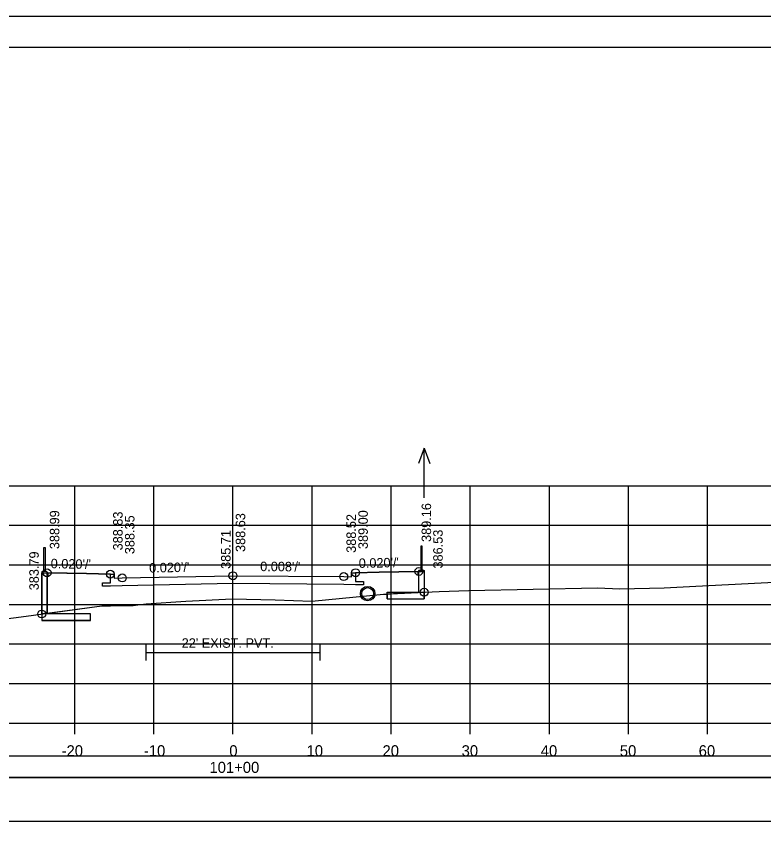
# Model space of a CAD drawing. Extents: x -37291014 to -37290680, y -936053 to -933067.
# Drawn here: x -37290870.5 to -37290776, y -935729.3 to -935626.6 of the extents above; entities that cross this region are included whole.
import ezdxf

# ---------------------------------------------------------------- set-up
doc = ezdxf.new("R2010")
doc.units = 0
for name, color, linetype in [('Default', 7, 'Continuous'), ('R_Alt Surface', 7, 'Continuous'), ('R_Axis', 7, 'Continuous'), ('R_Axis Annot', 7, 'Continuous'), ('R_Border', 7, 'Continuous'), ('R_Contours', 7, 'Continuous'), ('R_Exist Surface', 7, 'Continuous'), ('R_Fin Surface', 7, 'Continuous'), ('R_Grid', 7, 'Continuous'), ('R_No Plot', 7, 'Continuous'), ('R_Water', 7, 'Continuous'), ('R_Water Annot', 7, 'Continuous'), ('R_Xsect Elev', 7, 'Continuous'), ('R_Xsect Slope', 7, 'Continuous')]:
    doc.layers.add(name, color=color, linetype=linetype)

msp = doc.modelspace()

# ---------------------------------------------------------------- linework, layer by layer
at = {"layer": 'Default'}
for p, q in [((-37290867.02, -935696.81), (-37290867.02, -935693.81)), ((-37290867.02, -935693.81), (-37290866.85, -935693.81)), ((-37290866.85, -935693.81), (-37290866.85, -935696.81)), ((-37290819.35, -935693.64), (-37290819.35, -935696.64)), ((-37290819.18, -935693.64), (-37290819.35, -935693.64)), ((-37290819.18, -935696.64), (-37290819.18, -935693.64)), ((-37290867.21, -935696.83), (-37290867.27, -935696.89)), ((-37290867.27, -935696.89), (-37290867.27, -935703.03)), ((-37290866.66, -935696.81), (-37290867.21, -935696.81)), ((-37290867.21, -935696.81), (-37290867.21, -935696.83)), ((-37290866.66, -935696.83), (-37290867.21, -935696.83)), ((-37290866.66, -935696.83), (-37290866.66, -935696.81)), ((-37290866.6, -935696.89), (-37290866.66, -935696.83)), ((-37290866.6, -935702.2), (-37290866.6, -935696.89)), ((-37290819.6, -935696.72), (-37290819.54, -935696.66)), ((-37290819.6, -935699.45), (-37290819.6, -935696.72)), ((-37290819.54, -935696.64), (-37290819, -935696.64)), ((-37290819.54, -935696.66), (-37290819.54, -935696.64)), ((-37290819.54, -935696.66), (-37290819, -935696.66)), ((-37290819, -935696.64), (-37290819, -935696.66)), ((-37290819, -935696.66), (-37290818.93, -935696.72)), ((-37290818.93, -935696.72), (-37290818.93, -935700.28)), ((-37290823.6, -935700.28), (-37290823.6, -935699.45)), ((-37290823.6, -935699.45), (-37290819.6, -935699.45)), ((-37290823.6, -935700.28), (-37290818.93, -935700.28)), ((-37290861.1, -935703.03), (-37290867.27, -935703.03)), ((-37290861.1, -935702.2), (-37290866.6, -935702.2)), ((-37290861.1, -935703.03), (-37290861.1, -935702.2))]:
    msp.add_line(p, q, dxfattribs=at)
for points in [[(-37290866.52, -935697.5), (-37290866.6, -935697.5), (-37290866.6, -935697), (-37290866.52, -935697), (-37290866.52, -935697.5)], [(-37290819.68, -935697.33), (-37290819.6, -935697.33), (-37290819.6, -935696.83), (-37290819.68, -935696.83), (-37290819.68, -935697.33)]]:
    msp.add_lwpolyline(points, dxfattribs=at)
for points in [[(-37290992.48, -935722.89), (-37290693.72, -935722.89), (-37290693.72, -935720.19), (-37290992.48, -935720.19)], [(-37290992.48, -935728.41), (-37290693.72, -935728.41), (-37290693.72, -935722.89), (-37290992.48, -935722.89)]]:
    msp.add_lwpolyline(points, close=True, dxfattribs=at)
at = {"layer": 'R_Alt Surface'}
for points in [[(-37290827.6, -935696.99), (-37290827.6, -935698.08), (-37290826.59, -935698.1), (-37290826.6, -935698.52), (-37290827.6, -935698.5), (-37290829.1, -935698.47), (-37290843.1, -935698.36), (-37290857.1, -935698.64), (-37290858.6, -935698.67), (-37290859.6, -935698.69), (-37290859.61, -935698.27), (-37290858.6, -935698.25), (-37290858.6, -935697.16)], [(-37290854.1, -935706.07), (-37290854.1, -935708.07)], [(-37290832.1, -935706.07), (-37290832.1, -935708.07)], [(-37290854.1, -935707.07), (-37290832.1, -935707.07)]]:
    msp.add_lwpolyline(points, dxfattribs=at)
at = {"layer": 'R_Axis'}
for p, q in [((-37290993.1, -935715.99), (-37290693.1, -935715.99)), ((-37290863.1, -935717.39), (-37290863.1, -935715.99)), ((-37290853.1, -935717.39), (-37290853.1, -935715.99)), ((-37290843.1, -935717.39), (-37290843.1, -935715.99)), ((-37290833.1, -935717.39), (-37290833.1, -935715.99)), ((-37290823.1, -935717.39), (-37290823.1, -935715.99)), ((-37290813.1, -935717.39), (-37290813.1, -935715.99)), ((-37290803.1, -935717.39), (-37290803.1, -935715.99)), ((-37290793.1, -935717.39), (-37290793.1, -935715.99)), ((-37290783.1, -935717.39), (-37290783.1, -935715.99))]:
    msp.add_line(p, q, dxfattribs=at)
at = {"layer": 'R_Border'}
for p, q in [((-37291001.1, -935630.53), (-37290684.92, -935630.53)), ((-37290848.58, -935630.79), (-37290848.58, -935630.79)), ((-37290848.58, -935630.79), (-37290848.58, -935630.79))]:
    msp.add_line(p, q, dxfattribs=at)
at = {"layer": 'R_Contours'}
for p, q in [((-37290866.6, -935697.5), (-37290866.6, -935702.11)), ((-37290819.6, -935699.45), (-37290819.6, -935697.33)), ((-37290823.6, -935699.69), (-37290823.6, -935699.45)), ((-37290823.6, -935699.45), (-37290819.6, -935699.45)), ((-37290818.93, -935699.45), (-37290823.6, -935699.69)), ((-37290823.6, -935699.69), (-37290823.6, -935700.28)), ((-37290818.93, -935700.28), (-37290818.93, -935699.45)), ((-37290823.6, -935700.28), (-37290818.93, -935700.28)), ((-37290866.6, -935702.11), (-37290867.27, -935702.2)), ((-37290866.6, -935702.11), (-37290867.27, -935702.2)), ((-37290866.6, -935702.2), (-37290866.6, -935702.11))]:
    msp.add_line(p, q, dxfattribs=at)
for points in [[(-37290866.52, -935697), (-37290866.52, -935697.5), (-37290866.6, -935697.5)], [(-37290858.6, -935697.16), (-37290861.6, -935697.1), (-37290866.52, -935697)], [(-37290827.6, -935696.99), (-37290827.6, -935698.08), (-37290826.59, -935698.1), (-37290826.6, -935698.52), (-37290827.6, -935698.5), (-37290829.1, -935698.47), (-37290843.1, -935698.36), (-37290857.1, -935698.64), (-37290858.6, -935698.67), (-37290859.6, -935698.69), (-37290859.61, -935698.27), (-37290858.6, -935698.25), (-37290858.6, -935697.16)], [(-37290819.68, -935696.83), (-37290824.6, -935696.93), (-37290827.6, -935696.99)], [(-37290819.6, -935697.33), (-37290819.68, -935697.33), (-37290819.68, -935696.83)], [(-37290866.6, -935702.11), (-37290859.69, -935701.16), (-37290858.58, -935701.16), (-37290855.73, -935701.12), (-37290855.14, -935701.05), (-37290854.06, -935700.92), (-37290849.06, -935700.59), (-37290843.2, -935700.27), (-37290837.77, -935700.43), (-37290833.14, -935700.56), (-37290824.06, -935699.71), (-37290823.6, -935699.69)], [(-37290867.27, -935702.2), (-37290867.27, -935703.03), (-37290861.1, -935703.03), (-37290861.1, -935702.2), (-37290866.6, -935702.2), (-37290866.6, -935702.11)], [(-37290867.27, -935703.03), (-37290861.1, -935703.03), (-37290861.1, -935702.2), (-37290866.6, -935702.2)], [(-37290867.27, -935702.2), (-37290867.27, -935702.2), (-37290867.27, -935703.03)]]:
    msp.add_lwpolyline(points, dxfattribs=at)
at = {"layer": 'R_Exist Surface'}
msp.add_lwpolyline([(-37290872.44, -935702.89), (-37290869.26, -935702.47), (-37290859.69, -935701.16), (-37290858.58, -935701.16), (-37290855.73, -935701.12), (-37290855.14, -935701.05), (-37290854.06, -935700.92), (-37290849.06, -935700.59), (-37290843.2, -935700.27), (-37290837.77, -935700.43), (-37290833.14, -935700.56), (-37290824.06, -935699.71), (-37290817.01, -935699.35), (-37290813.29, -935699.23), (-37290797.01, -935698.91), (-37290794.21, -935699), (-37290788.57, -935698.89), (-37290784.58, -935698.7), (-37290747.42, -935696.77), (-37290747.16, -935696.8), (-37290745.44, -935696.74)], dxfattribs=at)
at = {"layer": 'R_Fin Surface'}
msp.add_lwpolyline([(-37290867.27, -935702.2), (-37290867.27, -935697), (-37290866.6, -935697), (-37290861.6, -935697.1), (-37290858.6, -935697.16), (-37290858.1, -935697.16), (-37290858.1, -935697.66), (-37290857.1, -935697.64), (-37290843.1, -935697.36), (-37290829.1, -935697.47), (-37290828.1, -935697.49), (-37290828.1, -935696.99), (-37290827.6, -935696.99), (-37290824.6, -935696.93), (-37290819.6, -935696.83), (-37290818.93, -935696.83), (-37290818.93, -935699.45)], dxfattribs=at)
at = {"layer": 'R_Grid'}
for p, q in [((-37290993.1, -935685.99), (-37290693.1, -935685.99)), ((-37290863.1, -935715.99), (-37290863.1, -935685.99)), ((-37290853.1, -935715.99), (-37290853.1, -935685.99)), ((-37290843.1, -935715.99), (-37290843.1, -935685.99)), ((-37290833.1, -935715.99), (-37290833.1, -935685.99)), ((-37290823.1, -935715.99), (-37290823.1, -935685.99)), ((-37290813.1, -935715.99), (-37290813.1, -935685.99)), ((-37290803.1, -935715.99), (-37290803.1, -935685.99)), ((-37290793.1, -935715.99), (-37290793.1, -935685.99)), ((-37290783.1, -935715.99), (-37290783.1, -935685.99)), ((-37290993.1, -935690.99), (-37290693.1, -935690.99)), ((-37290993.1, -935695.99), (-37290693.1, -935695.99)), ((-37290993.1, -935700.99), (-37290693.1, -935700.99)), ((-37290993.1, -935705.99), (-37290693.1, -935705.99)), ((-37290993.1, -935710.99), (-37290693.1, -935710.99)), ((-37290993.1, -935715.99), (-37290693.1, -935715.99))]:
    msp.add_line(p, q, dxfattribs=at)
at = {"layer": 'R_No Plot'}
msp.add_line((-37291013.5, -935626.63), (-37290680.17, -935626.63), dxfattribs=at)
for points in [[(-37291013.51, -935626.63), (-37290680.17, -935626.63), (-37290680.17, -935839.97), (-37291013.51, -935839.97)], [(-37290767.18, -935630.53), (-37290747.56, -935630.53), (-37290747.56, -935640.41), (-37290731.45, -935640.41), (-37290708.25, -935640.41), (-37290708.25, -935664.74), (-37290684.92, -935664.74), (-37290684.92, -935835.99), (-37291001.1, -935835.99), (-37291001.1, -935630.53)]]:
    msp.add_lwpolyline(points, close=True, dxfattribs=at)
for centre, radius in [((-37290866.6, -935697), 0.5), ((-37290858.6, -935697.16), 0.5), ((-37290843.1, -935697.36), 0.5), ((-37290829.1, -935697.47), 0.5), ((-37290829.1, -935697.47), 0.5), ((-37290827.6, -935696.99), 0.5), ((-37290819.6, -935696.83), 0.5), ((-37290857.1, -935697.64), 0.5), ((-37290826.07, -935699.62), 0.917), ((-37290818.93, -935699.45), 0.5), ((-37290867.27, -935702.2), 0.5)]:
    msp.add_circle(centre, radius, dxfattribs=at)
at = {"layer": 'R_Water'}
msp.add_circle((-37290826.07, -935699.62), 0.75, dxfattribs=at)
at = {"layer": 'R_Water Annot'}
for p, q in [((-37290818.93, -935681.24), (-37290819.63, -935683.17)), ((-37290818.93, -935687.53), (-37290818.93, -935681.24)), ((-37290818.93, -935681.24), (-37290818.23, -935683.17))]:
    msp.add_line(p, q, dxfattribs=at)
at = {"layer": 'R_Xsect Elev'}
msp.add_line((-37290843.1, -935700.28), (-37290843.1, -935689.5), dxfattribs=at)

# ---------------------------------------------------------------- texts
at = {"layer": 'R_Axis Annot'}
for s, p in [('-20', (-37290864.76, -935720.19)), ('-10', (-37290854.36, -935720.19)), ('0', (-37290843.56, -935720.19)), ('10', (-37290833.79, -935720.19)), ('20', (-37290824.19, -935720.19)), ('30', (-37290814.19, -935720.19)), ('40', (-37290804.19, -935720.19)), ('50', (-37290794.19, -935720.19)), ('60', (-37290784.22, -935720.19)), ('101+00', (-37290846.07, -935722.29))]:
    msp.add_text(s, height=1.4, dxfattribs=at).set_placement(p)
at = {"layer": 'R_Water'}
msp.add_text("22' EXIST. PVT.", height=1.2, dxfattribs=at).set_placement((-37290849.58, -935706.47))
at = {"layer": 'R_Xsect Elev'}
for s, p in [('389.16', (-37290818.05, -935693.09)), ('388.99', (-37290865.05, -935694)), ('388.83', (-37290857.05, -935694.16)), ('388.35', (-37290855.55, -935694.64)), ('388.63', (-37290841.55, -935694.36)), ('388.52', (-37290827.55, -935694.47)), ('388.52', (-37290827.55, -935694.47)), ('389.00', (-37290826.05, -935693.99)), ('385.71', (-37290843.4, -935696.5)), ('386.53', (-37290816.58, -935696.45)), ('383.79', (-37290867.65, -935699.2))]:
    msp.add_text(s, height=1.2, rotation=90, dxfattribs=at).set_placement(p)
at = {"layer": 'R_Xsect Slope'}
for s, rotation, p in [("0.020'/'", 358.8542, (-37290866.15, -935696.41)), ("0.020'/'", 1.1458, (-37290853.68, -935696.97)), ("0.008'/'", 359.5623, (-37290839.66, -935696.78)), ("0.020'/'", 1.1458, (-37290827.18, -935696.38))]:
    msp.add_text(s, height=1.2, rotation=rotation, dxfattribs=at).set_placement(p)

doc.saveas('drawing.dxf')
